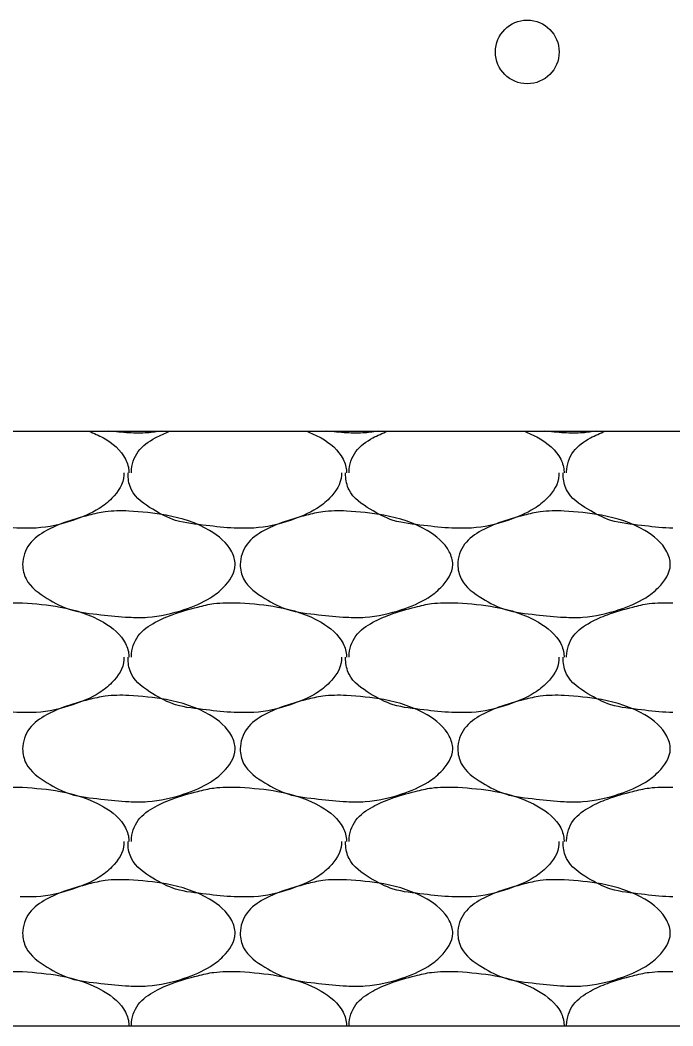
# Model space of a CAD drawing. Extents: x 634177 to 635904, y 289936 to 290970.
# Drawn here: x 635728.731 to 635730.651, y 290574.309 to 290577.268 of the extents above; entities that cross this region are included whole.
import ezdxf

# ---------------------------------------------------------------- set-up
doc = ezdxf.new("R2010")
doc.units = 0
doc.layers.add('Default', color=7, linetype='Continuous')

msp = doc.modelspace()

# ---------------------------------------------------------------- linework, layer by layer
at = {"layer": 'Default'}
for p, q in [((635719.7719, 290576.0588), (635753.5198, 290576.0588)), ((635728.7313, 290575.5538), (635728.7388, 290575.5538)), ((635729.3713, 290575.5538), (635729.3788, 290575.5538)), ((635730.0112, 290575.5538), (635730.0187, 290575.5538)), ((635728.7313, 290575.0113), (635728.7388, 290575.0113)), ((635729.3713, 290575.0113), (635729.3788, 290575.0113)), ((635730.0112, 290575.0113), (635730.0187, 290575.0113)), ((635728.7313, 290574.4689), (635728.7388, 290574.4689)), ((635729.3713, 290574.4689), (635729.3788, 290574.4689)), ((635730.0112, 290574.4689), (635730.0187, 290574.4689)), ((635719.7719, 290574.3089), (635749.77, 290574.3089))]:
    msp.add_line(p, q, dxfattribs=at)
msp.add_circle((635730.2229, 290577.1744), 0.0937, dxfattribs=at)
for points in [[(635728.9336, 290576.0588), (635728.9763, 290576.0388), (635729.0413, 290575.9763), (635729.0513, 290575.9388), (635729.0513, 290575.9363)], [(635729.1461, 290576.0588), (635729.1063, 290576.0538), (635729.0513, 290576.0538), (635728.9925, 290576.0588)], [(635729.0588, 290575.9363), (635729.0588, 290575.9388), (635729.0788, 290575.9988), (635729.1288, 290576.0388), (635729.1718, 290576.0588)], [(635729.5735, 290576.0588), (635729.6163, 290576.0388), (635729.6813, 290575.9763), (635729.6913, 290575.9388), (635729.6913, 290575.9363)], [(635729.7861, 290576.0588), (635729.7463, 290576.0538), (635729.6913, 290576.0538), (635729.6325, 290576.0588)], [(635729.6988, 290575.9363), (635729.6988, 290575.9388), (635729.7188, 290575.9988), (635729.7688, 290576.0388), (635729.8118, 290576.0588)], [(635730.2135, 290576.0588), (635730.2562, 290576.0388), (635730.3212, 290575.9763), (635730.3312, 290575.9388), (635730.3312, 290575.9363)], [(635730.4261, 290576.0588), (635730.3862, 290576.0538), (635730.3312, 290576.0538), (635730.2724, 290576.0588)], [(635730.3387, 290575.9363), (635730.3387, 290575.9388), (635730.3587, 290575.9988), (635730.4087, 290576.0388), (635730.4517, 290576.0588)], [(635728.7313, 290575.7738), (635728.7213, 290575.7738), (635728.6388, 290575.7813), (635728.5488, 290575.7963), (635728.4813, 290575.8288), (635728.4188, 290575.8863), (635728.4088, 290575.9288), (635728.4088, 290575.9363)], [(635729.0363, 290575.9363), (635729.0363, 290575.9288), (635729.0013, 290575.8613), (635728.9638, 290575.8313), (635728.8863, 290575.7963), (635728.7788, 290575.7738), (635728.7313, 290575.7738)], [(635729.3713, 290575.7738), (635729.3613, 290575.7738), (635729.2788, 290575.7813), (635729.1888, 290575.7963), (635729.1213, 290575.8288), (635729.0588, 290575.8863), (635729.0488, 290575.9288), (635729.0488, 290575.9363)], [(635729.6763, 290575.9363), (635729.6763, 290575.9288), (635729.6413, 290575.8613), (635729.6038, 290575.8313), (635729.5263, 290575.7963), (635729.4188, 290575.7738), (635729.3713, 290575.7738)], [(635730.0112, 290575.7738), (635730.0012, 290575.7738), (635729.9187, 290575.7813), (635729.8288, 290575.7963), (635729.7613, 290575.8288), (635729.6988, 290575.8863), (635729.6888, 290575.9288), (635729.6888, 290575.9363)], [(635730.3162, 290575.9363), (635730.3162, 290575.9288), (635730.2812, 290575.8613), (635730.2437, 290575.8313), (635730.1662, 290575.7963), (635730.0587, 290575.7738), (635730.0112, 290575.7738)], [(635730.6512, 290575.7738), (635730.6412, 290575.7738), (635730.5587, 290575.7813), (635730.4687, 290575.7963), (635730.4012, 290575.8288), (635730.3387, 290575.8863), (635730.3287, 290575.9288), (635730.3287, 290575.9363)], [(635729.0513, 290575.8238), (635729.1613, 290575.8113), (635729.2888, 290575.7663), (635729.3538, 290575.7038), (635729.3638, 290575.6663), (635729.3288, 290575.5988), (635729.2913, 290575.5688), (635729.2138, 290575.5338), (635729.1063, 290575.5113), (635729.0513, 290575.5113), (635728.9688, 290575.5188), (635728.8788, 290575.5338), (635728.8113, 290575.5663), (635728.7488, 290575.6238), (635728.7388, 290575.6663), (635728.7588, 290575.7263), (635728.8088, 290575.7663), (635728.8588, 290575.7888), (635728.9338, 290575.8113), (635728.9813, 290575.8213), (635729.0513, 290575.8238)], [(635729.6913, 290575.8238), (635729.8013, 290575.8113), (635729.9287, 290575.7663), (635729.9937, 290575.7038), (635730.0037, 290575.6663), (635729.9687, 290575.5988), (635729.9312, 290575.5688), (635729.8538, 290575.5338), (635729.7463, 290575.5113), (635729.6913, 290575.5113), (635729.6088, 290575.5188), (635729.5188, 290575.5338), (635729.4513, 290575.5663), (635729.3888, 290575.6238), (635729.3788, 290575.6663), (635729.3988, 290575.7263), (635729.4488, 290575.7663), (635729.4988, 290575.7888), (635729.5738, 290575.8113), (635729.6213, 290575.8213), (635729.6913, 290575.8238)], [(635730.3312, 290575.8238), (635730.4412, 290575.8113), (635730.5687, 290575.7663), (635730.6337, 290575.7038), (635730.6437, 290575.6663), (635730.6087, 290575.5988), (635730.5712, 290575.5688), (635730.4937, 290575.5338), (635730.3862, 290575.5113), (635730.3312, 290575.5113), (635730.2487, 290575.5188), (635730.1587, 290575.5338), (635730.0912, 290575.5663), (635730.0287, 290575.6238), (635730.0187, 290575.6663), (635730.0387, 290575.7263), (635730.0887, 290575.7663), (635730.1387, 290575.7888), (635730.2137, 290575.8113), (635730.2612, 290575.8213), (635730.3312, 290575.8238)], [(635728.4188, 290575.3938), (635728.4188, 290575.3963), (635728.4388, 290575.4563), (635728.4888, 290575.4963), (635728.5388, 290575.5188), (635728.6138, 290575.5413), (635728.6613, 290575.5513), (635728.7313, 290575.5538)], [(635728.7388, 290575.5538), (635728.8488, 290575.5413), (635728.9763, 290575.4963), (635729.0413, 290575.4338), (635729.0513, 290575.3963), (635729.0513, 290575.3938)], [(635729.0588, 290575.3938), (635729.0588, 290575.3963), (635729.0788, 290575.4563), (635729.1288, 290575.4963), (635729.1788, 290575.5188), (635729.2538, 290575.5413), (635729.3013, 290575.5513), (635729.3713, 290575.5538)], [(635729.3788, 290575.5538), (635729.4888, 290575.5413), (635729.6163, 290575.4963), (635729.6813, 290575.4338), (635729.6913, 290575.3963), (635729.6913, 290575.3938)], [(635729.6988, 290575.3938), (635729.6988, 290575.3963), (635729.7188, 290575.4563), (635729.7688, 290575.4963), (635729.8188, 290575.5188), (635729.8937, 290575.5413), (635729.9412, 290575.5513), (635730.0112, 290575.5538)], [(635730.0187, 290575.5538), (635730.1287, 290575.5413), (635730.2562, 290575.4963), (635730.3212, 290575.4338), (635730.3312, 290575.3963), (635730.3312, 290575.3938)], [(635730.3387, 290575.3938), (635730.3387, 290575.3963), (635730.3587, 290575.4563), (635730.4087, 290575.4963), (635730.4587, 290575.5188), (635730.5337, 290575.5413), (635730.5812, 290575.5513), (635730.6512, 290575.5538)], [(635728.7313, 290575.2313), (635728.7213, 290575.2313), (635728.6388, 290575.2388), (635728.5488, 290575.2538), (635728.4813, 290575.2863), (635728.4188, 290575.3438), (635728.4088, 290575.3863), (635728.4088, 290575.3938)], [(635729.0363, 290575.3938), (635729.0363, 290575.3863), (635729.0013, 290575.3188), (635728.9638, 290575.2888), (635728.8863, 290575.2538), (635728.7788, 290575.2313), (635728.7313, 290575.2313)], [(635729.3713, 290575.2313), (635729.3613, 290575.2313), (635729.2788, 290575.2388), (635729.1888, 290575.2538), (635729.1213, 290575.2863), (635729.0588, 290575.3438), (635729.0488, 290575.3863), (635729.0488, 290575.3938)], [(635729.6763, 290575.3938), (635729.6763, 290575.3863), (635729.6413, 290575.3188), (635729.6038, 290575.2888), (635729.5263, 290575.2538), (635729.4188, 290575.2313), (635729.3713, 290575.2313)], [(635730.0112, 290575.2313), (635730.0012, 290575.2313), (635729.9187, 290575.2388), (635729.8288, 290575.2538), (635729.7613, 290575.2863), (635729.6988, 290575.3438), (635729.6888, 290575.3863), (635729.6888, 290575.3938)], [(635730.3162, 290575.3938), (635730.3162, 290575.3863), (635730.2812, 290575.3188), (635730.2437, 290575.2888), (635730.1662, 290575.2538), (635730.0587, 290575.2313), (635730.0112, 290575.2313)], [(635730.6512, 290575.2313), (635730.6412, 290575.2313), (635730.5587, 290575.2388), (635730.4687, 290575.2538), (635730.4012, 290575.2863), (635730.3387, 290575.3438), (635730.3287, 290575.3863), (635730.3287, 290575.3938)], [(635729.0513, 290575.2813), (635729.1613, 290575.2688), (635729.2888, 290575.2238), (635729.3538, 290575.1613), (635729.3638, 290575.1238), (635729.3288, 290575.0563), (635729.2913, 290575.0263), (635729.2138, 290574.9913), (635729.1063, 290574.9688), (635729.0513, 290574.9688), (635728.9688, 290574.9763), (635728.8788, 290574.9913), (635728.8113, 290575.0238), (635728.7488, 290575.0813), (635728.7388, 290575.1238), (635728.7588, 290575.1838), (635728.8088, 290575.2238), (635728.8588, 290575.2463), (635728.9338, 290575.2688), (635728.9813, 290575.2788), (635729.0513, 290575.2813)], [(635729.6913, 290575.2813), (635729.8013, 290575.2688), (635729.9287, 290575.2238), (635729.9937, 290575.1613), (635730.0037, 290575.1238), (635729.9687, 290575.0563), (635729.9312, 290575.0263), (635729.8538, 290574.9913), (635729.7463, 290574.9688), (635729.6913, 290574.9688), (635729.6088, 290574.9763), (635729.5188, 290574.9913), (635729.4513, 290575.0238), (635729.3888, 290575.0813), (635729.3788, 290575.1238), (635729.3988, 290575.1838), (635729.4488, 290575.2238), (635729.4988, 290575.2463), (635729.5738, 290575.2688), (635729.6213, 290575.2788), (635729.6913, 290575.2813)], [(635730.3312, 290575.2813), (635730.4412, 290575.2688), (635730.5687, 290575.2238), (635730.6337, 290575.1613), (635730.6437, 290575.1238), (635730.6087, 290575.0563), (635730.5712, 290575.0263), (635730.4937, 290574.9913), (635730.3862, 290574.9688), (635730.3312, 290574.9688), (635730.2487, 290574.9763), (635730.1587, 290574.9913), (635730.0912, 290575.0238), (635730.0287, 290575.0813), (635730.0187, 290575.1238), (635730.0387, 290575.1838), (635730.0887, 290575.2238), (635730.1387, 290575.2463), (635730.2137, 290575.2688), (635730.2612, 290575.2788), (635730.3312, 290575.2813)], [(635728.4188, 290574.8513), (635728.4188, 290574.8538), (635728.4388, 290574.9138), (635728.4888, 290574.9538), (635728.5388, 290574.9763), (635728.6138, 290574.9988), (635728.6613, 290575.0088), (635728.7313, 290575.0113)], [(635728.7388, 290575.0113), (635728.8488, 290574.9988), (635728.9763, 290574.9538), (635729.0413, 290574.8913), (635729.0513, 290574.8538), (635729.0513, 290574.8513)], [(635729.0588, 290574.8513), (635729.0588, 290574.8538), (635729.0788, 290574.9138), (635729.1288, 290574.9538), (635729.1788, 290574.9763), (635729.2538, 290574.9988), (635729.3013, 290575.0088), (635729.3713, 290575.0113)], [(635729.3788, 290575.0113), (635729.4888, 290574.9988), (635729.6163, 290574.9538), (635729.6813, 290574.8913), (635729.6913, 290574.8538), (635729.6913, 290574.8513)], [(635729.6988, 290574.8513), (635729.6988, 290574.8538), (635729.7188, 290574.9138), (635729.7688, 290574.9538), (635729.8188, 290574.9763), (635729.8937, 290574.9988), (635729.9412, 290575.0088), (635730.0112, 290575.0113)], [(635730.0187, 290575.0113), (635730.1287, 290574.9988), (635730.2562, 290574.9538), (635730.3212, 290574.8913), (635730.3312, 290574.8538), (635730.3312, 290574.8513)], [(635730.3387, 290574.8513), (635730.3387, 290574.8538), (635730.3587, 290574.9138), (635730.4087, 290574.9538), (635730.4587, 290574.9763), (635730.5337, 290574.9988), (635730.5812, 290575.0088), (635730.6512, 290575.0113)], [(635729.0363, 290574.8513), (635729.0363, 290574.8438), (635729.0013, 290574.7764), (635728.9638, 290574.7464), (635728.8863, 290574.7114), (635728.7788, 290574.6889), (635728.7313, 290574.6889)], [(635729.3713, 290574.6889), (635729.3613, 290574.6889), (635729.2788, 290574.6964), (635729.1888, 290574.7114), (635729.1213, 290574.7439), (635729.0588, 290574.8013), (635729.0488, 290574.8438), (635729.0488, 290574.8513)], [(635729.6763, 290574.8513), (635729.6763, 290574.8438), (635729.6413, 290574.7764), (635729.6038, 290574.7464), (635729.5263, 290574.7114), (635729.4188, 290574.6889), (635729.3713, 290574.6889)], [(635730.0112, 290574.6889), (635730.0012, 290574.6889), (635729.9187, 290574.6964), (635729.8288, 290574.7114), (635729.7613, 290574.7439), (635729.6988, 290574.8013), (635729.6888, 290574.8438), (635729.6888, 290574.8513)], [(635730.3162, 290574.8513), (635730.3162, 290574.8438), (635730.2812, 290574.7764), (635730.2437, 290574.7464), (635730.1662, 290574.7114), (635730.0587, 290574.6889), (635730.0112, 290574.6889)], [(635730.6512, 290574.6889), (635730.6412, 290574.6889), (635730.5587, 290574.6964), (635730.4687, 290574.7114), (635730.4012, 290574.7439), (635730.3387, 290574.8013), (635730.3287, 290574.8438), (635730.3287, 290574.8513)], [(635729.0513, 290574.7389), (635729.1613, 290574.7264), (635729.2888, 290574.6814), (635729.3538, 290574.6189), (635729.3638, 290574.5814), (635729.3288, 290574.5139), (635729.2913, 290574.4839), (635729.2138, 290574.4489), (635729.1063, 290574.4264), (635729.0513, 290574.4264), (635728.9688, 290574.4339), (635728.8788, 290574.4489), (635728.8113, 290574.4814), (635728.7488, 290574.5389), (635728.7388, 290574.5814), (635728.7588, 290574.6414), (635728.8088, 290574.6814), (635728.8588, 290574.7039), (635728.9338, 290574.7264), (635728.9813, 290574.7364), (635729.0513, 290574.7389)], [(635729.6913, 290574.7389), (635729.8013, 290574.7264), (635729.9287, 290574.6814), (635729.9937, 290574.6189), (635730.0037, 290574.5814), (635729.9687, 290574.5139), (635729.9312, 290574.4839), (635729.8538, 290574.4489), (635729.7463, 290574.4264), (635729.6913, 290574.4264), (635729.6088, 290574.4339), (635729.5188, 290574.4489), (635729.4513, 290574.4814), (635729.3888, 290574.5389), (635729.3788, 290574.5814), (635729.3988, 290574.6414), (635729.4488, 290574.6814), (635729.4988, 290574.7039), (635729.5738, 290574.7264), (635729.6213, 290574.7364), (635729.6913, 290574.7389)], [(635730.3312, 290574.7389), (635730.4412, 290574.7264), (635730.5687, 290574.6814), (635730.6337, 290574.6189), (635730.6437, 290574.5814), (635730.6087, 290574.5139), (635730.5712, 290574.4839), (635730.4937, 290574.4489), (635730.3862, 290574.4264), (635730.3312, 290574.4264), (635730.2487, 290574.4339), (635730.1587, 290574.4489), (635730.0912, 290574.4814), (635730.0287, 290574.5389), (635730.0187, 290574.5814), (635730.0387, 290574.6414), (635730.0887, 290574.6814), (635730.1387, 290574.7039), (635730.2137, 290574.7264), (635730.2612, 290574.7364), (635730.3312, 290574.7389)], [(635728.4188, 290574.3089), (635728.4188, 290574.3114), (635728.4388, 290574.3714), (635728.4888, 290574.4114), (635728.5388, 290574.4339), (635728.6138, 290574.4564), (635728.6613, 290574.4664), (635728.7313, 290574.4689)], [(635728.7388, 290574.4689), (635728.8488, 290574.4564), (635728.9763, 290574.4114), (635729.0413, 290574.3489), (635729.0513, 290574.3114), (635729.0513, 290574.3089)], [(635729.0588, 290574.3089), (635729.0588, 290574.3114), (635729.0788, 290574.3714), (635729.1288, 290574.4114), (635729.1788, 290574.4339), (635729.2538, 290574.4564), (635729.3013, 290574.4664), (635729.3713, 290574.4689)], [(635729.3788, 290574.4689), (635729.4888, 290574.4564), (635729.6163, 290574.4114), (635729.6813, 290574.3489), (635729.6913, 290574.3114), (635729.6913, 290574.3089)], [(635729.6988, 290574.3089), (635729.6988, 290574.3114), (635729.7188, 290574.3714), (635729.7688, 290574.4114), (635729.8188, 290574.4339), (635729.8937, 290574.4564), (635729.9412, 290574.4664), (635730.0112, 290574.4689)], [(635730.0187, 290574.4689), (635730.1287, 290574.4564), (635730.2562, 290574.4114), (635730.3212, 290574.3489), (635730.3312, 290574.3114), (635730.3312, 290574.3089)], [(635730.3387, 290574.3089), (635730.3387, 290574.3114), (635730.3587, 290574.3714), (635730.4087, 290574.4114), (635730.4587, 290574.4339), (635730.5337, 290574.4564), (635730.5812, 290574.4664), (635730.6512, 290574.4689)]]:
    msp.add_spline(points, degree=3, dxfattribs=at)

doc.saveas('drawing.dxf')
